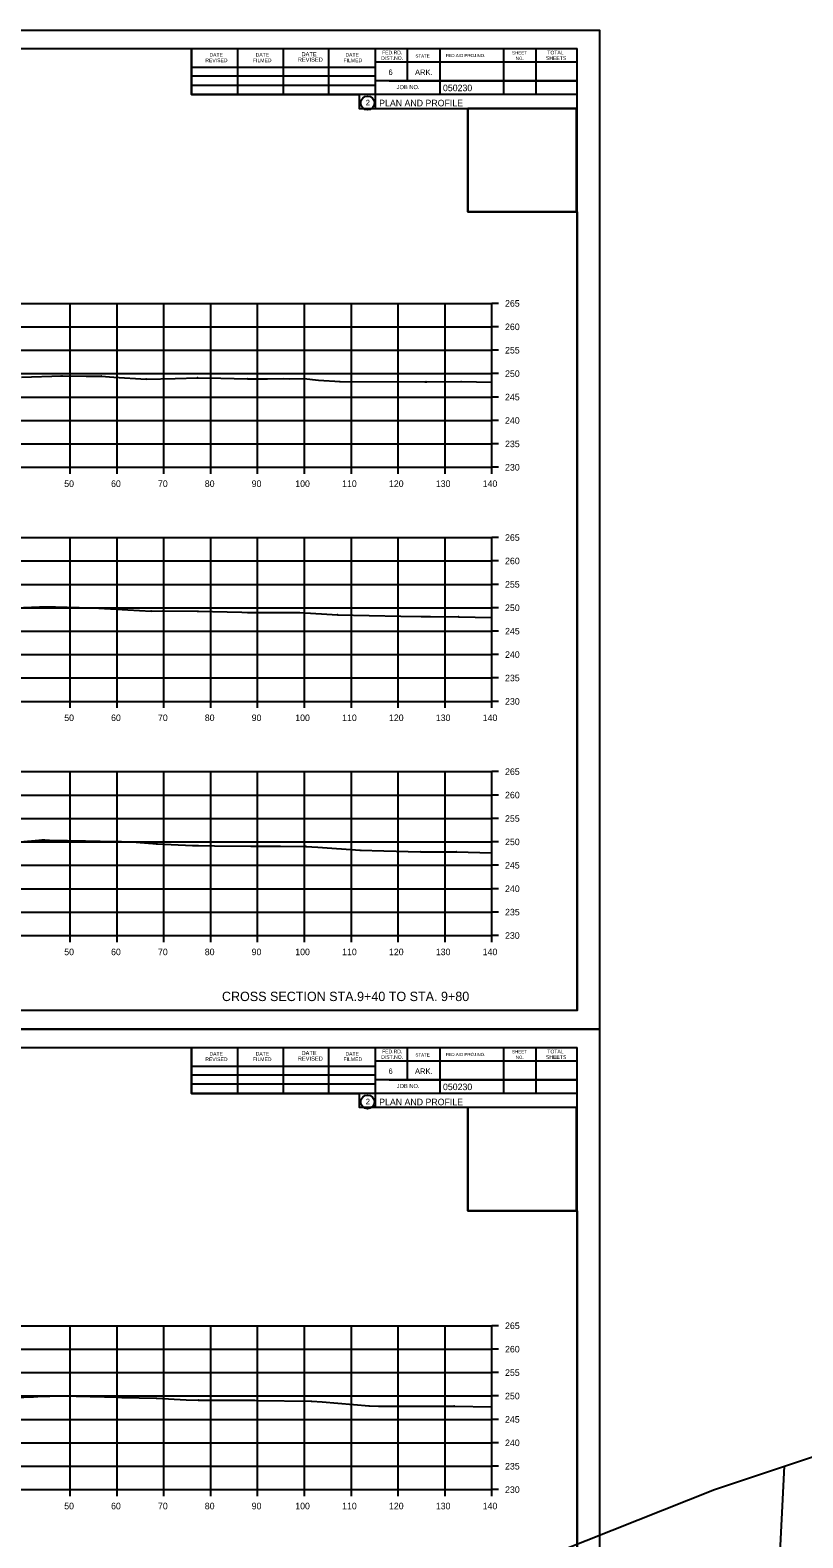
# Model space of a CAD drawing. Extents: x 1300404 to 1323571, y 234004 to 252077.
# Drawn here: x 1315758.7 to 1315923.6, y 243086.5 to 243408.5 of the extents above; entities that cross this region are included whole.
import ezdxf

# ---------------------------------------------------------------- set-up
doc = ezdxf.new("R2010")
doc.units = 0
for name, color, linetype in [('Default', 7, 'Continuous'), ('R_Axis', 7, 'Continuous'), ('R_Axis Annot', 7, 'Continuous'), ('R_Border', 7, 'Continuous'), ('R_Border Prem', 7, 'Continuous'), ('R_Draft', 7, 'Continuous'), ('R_Exist Surface', 7, 'Continuous'), ('R_Floodway', 7, 'Continuous'), ('R_Grid', 7, 'Continuous'), ('R_No Plot', 7, 'Continuous')]:
    doc.layers.add(name, color=color, linetype=linetype)

msp = doc.modelspace()

# ---------------------------------------------------------------- linework, layer by layer
at = {"layer": 'Default'}
for p, q in [((1315559.28, 243404.59), (1315875.46, 243404.59)), ((1315793.2, 243394.71), (1315793.2, 243404.59)), ((1315803.06, 243394.71), (1315803.06, 243404.39)), ((1315812.82, 243394.71), (1315812.82, 243404.39)), ((1315822.5, 243394.71), (1315822.5, 243404.39)), ((1315832.36, 243404.59), (1315832.36, 243391.79)), ((1315839.2, 243404.59), (1315839.2, 243397.65)), ((1315846.14, 243404.59), (1315846.14, 243394.71)), ((1315859.72, 243404.59), (1315859.72, 243394.71)), ((1315866.66, 243404.59), (1315866.66, 243394.71)), ((1315875.46, 243199.13), (1315875.46, 243404.59)), ((1315793.2, 243400.57), (1315832.36, 243400.57)), ((1315875.46, 243401.65), (1315832.36, 243401.65)), ((1315875.46, 243401.67), (1315875.46, 243401.67)), ((1315793.2, 243398.71), (1315832.36, 243398.71)), ((1315875.46, 243397.65), (1315832.36, 243397.65)), ((1315835.32, 243397.65), (1315875.46, 243397.65)), ((1315793.2, 243394.71), (1315793.2, 243396.77)), ((1315793.2, 243396.77), (1315832.36, 243396.77)), ((1315875.46, 243394.71), (1315793.2, 243394.71)), ((1315832.36, 243391.79), (1315875.46, 243391.79)), ((1315875.46, 243199.13), (1315559.28, 243199.13)), ((1315559.28, 243191.25), (1315875.46, 243191.25)), ((1315793.2, 243181.37), (1315793.2, 243191.25)), ((1315832.36, 243191.25), (1315832.36, 243178.45)), ((1315839.2, 243191.25), (1315839.2, 243184.31)), ((1315846.14, 243191.25), (1315846.14, 243181.37)), ((1315859.72, 243191.25), (1315859.72, 243181.37)), ((1315866.66, 243191.25), (1315866.66, 243181.37)), ((1315875.46, 242985.79), (1315875.46, 243191.25)), ((1315803.06, 243181.37), (1315803.06, 243191.05)), ((1315812.82, 243181.37), (1315812.82, 243191.05)), ((1315822.5, 243181.37), (1315822.5, 243191.05)), ((1315875.46, 243188.31), (1315832.36, 243188.31)), ((1315875.46, 243188.33), (1315875.46, 243188.33)), ((1315793.2, 243187.23), (1315832.36, 243187.23)), ((1315793.2, 243185.37), (1315832.36, 243185.37)), ((1315793.2, 243181.37), (1315793.2, 243183.43)), ((1315793.2, 243183.43), (1315832.36, 243183.43)), ((1315875.46, 243184.31), (1315832.36, 243184.31)), ((1315835.32, 243184.31), (1315875.46, 243184.31)), ((1315875.46, 243181.37), (1315793.2, 243181.37)), ((1315832.36, 243178.45), (1315875.46, 243178.45))]:
    msp.add_line(p, q, dxfattribs=at)
for centre in [(1315830.74, 243392.93), (1315830.74, 243179.59)]:
    msp.add_circle(centre, 1.47, dxfattribs=at)
at = {"layer": 'R_Axis'}
for p, q in [((1315857.28, 243315.13), (1315857.28, 243350.13)), ((1315858.68, 243350.13), (1315857.28, 243350.13)), ((1315858.68, 243345.13), (1315857.28, 243345.13)), ((1315858.68, 243340.13), (1315857.28, 243340.13)), ((1315858.68, 243335.13), (1315857.28, 243335.13)), ((1315858.68, 243330.13), (1315857.28, 243330.13)), ((1315858.68, 243325.13), (1315857.28, 243325.13)), ((1315858.68, 243320.13), (1315857.28, 243320.13)), ((1315577.28, 243315.13), (1315857.28, 243315.13)), ((1315767.28, 243313.73), (1315767.28, 243315.13)), ((1315777.28, 243313.73), (1315777.28, 243315.13)), ((1315787.28, 243313.73), (1315787.28, 243315.13)), ((1315797.28, 243313.73), (1315797.28, 243315.13)), ((1315807.28, 243313.73), (1315807.28, 243315.13)), ((1315817.28, 243313.73), (1315817.28, 243315.13)), ((1315827.28, 243313.73), (1315827.28, 243315.13)), ((1315837.28, 243313.73), (1315837.28, 243315.13)), ((1315847.28, 243313.73), (1315847.28, 243315.13)), ((1315857.28, 243313.73), (1315857.28, 243315.13)), ((1315858.68, 243315.13), (1315857.28, 243315.13)), ((1315857.28, 243265.13), (1315857.28, 243300.13)), ((1315858.68, 243300.13), (1315857.28, 243300.13)), ((1315858.68, 243295.13), (1315857.28, 243295.13)), ((1315858.68, 243290.13), (1315857.28, 243290.13)), ((1315858.68, 243285.13), (1315857.28, 243285.13)), ((1315858.68, 243280.13), (1315857.28, 243280.13)), ((1315858.68, 243275.13), (1315857.28, 243275.13)), ((1315858.68, 243270.13), (1315857.28, 243270.13)), ((1315577.28, 243265.13), (1315857.28, 243265.13)), ((1315767.28, 243263.73), (1315767.28, 243265.13)), ((1315777.28, 243263.73), (1315777.28, 243265.13)), ((1315787.28, 243263.73), (1315787.28, 243265.13)), ((1315797.28, 243263.73), (1315797.28, 243265.13)), ((1315807.28, 243263.73), (1315807.28, 243265.13)), ((1315817.28, 243263.73), (1315817.28, 243265.13)), ((1315827.28, 243263.73), (1315827.28, 243265.13)), ((1315837.28, 243263.73), (1315837.28, 243265.13)), ((1315847.28, 243263.73), (1315847.28, 243265.13)), ((1315857.28, 243263.73), (1315857.28, 243265.13)), ((1315858.68, 243265.13), (1315857.28, 243265.13)), ((1315857.28, 243215.13), (1315857.28, 243250.13)), ((1315858.68, 243250.13), (1315857.28, 243250.13)), ((1315858.68, 243245.13), (1315857.28, 243245.13)), ((1315858.68, 243240.13), (1315857.28, 243240.13)), ((1315858.68, 243235.13), (1315857.28, 243235.13)), ((1315858.68, 243230.13), (1315857.28, 243230.13)), ((1315858.68, 243225.13), (1315857.28, 243225.13)), ((1315858.68, 243220.13), (1315857.28, 243220.13)), ((1315577.28, 243215.13), (1315857.28, 243215.13)), ((1315767.28, 243213.73), (1315767.28, 243215.13)), ((1315777.28, 243213.73), (1315777.28, 243215.13)), ((1315787.28, 243213.73), (1315787.28, 243215.13)), ((1315797.28, 243213.73), (1315797.28, 243215.13)), ((1315807.28, 243213.73), (1315807.28, 243215.13)), ((1315817.28, 243213.73), (1315817.28, 243215.13)), ((1315827.28, 243213.73), (1315827.28, 243215.13)), ((1315837.28, 243213.73), (1315837.28, 243215.13)), ((1315847.28, 243213.73), (1315847.28, 243215.13)), ((1315857.28, 243213.73), (1315857.28, 243215.13)), ((1315858.68, 243215.13), (1315857.28, 243215.13)), ((1315857.28, 243096.79), (1315857.28, 243131.79)), ((1315858.68, 243131.79), (1315857.28, 243131.79)), ((1315858.68, 243126.79), (1315857.28, 243126.79)), ((1315858.68, 243121.79), (1315857.28, 243121.79)), ((1315858.68, 243116.79), (1315857.28, 243116.79)), ((1315858.68, 243111.79), (1315857.28, 243111.79)), ((1315858.68, 243106.79), (1315857.28, 243106.79)), ((1315858.68, 243101.79), (1315857.28, 243101.79)), ((1315577.28, 243096.79), (1315857.28, 243096.79)), ((1315767.28, 243095.39), (1315767.28, 243096.79)), ((1315777.28, 243095.39), (1315777.28, 243096.79)), ((1315787.28, 243095.39), (1315787.28, 243096.79)), ((1315797.28, 243095.39), (1315797.28, 243096.79)), ((1315807.28, 243095.39), (1315807.28, 243096.79)), ((1315817.28, 243095.39), (1315817.28, 243096.79)), ((1315827.28, 243095.39), (1315827.28, 243096.79)), ((1315837.28, 243095.39), (1315837.28, 243096.79)), ((1315847.28, 243095.39), (1315847.28, 243096.79)), ((1315857.28, 243095.39), (1315857.28, 243096.79)), ((1315858.68, 243096.79), (1315857.28, 243096.79))]:
    msp.add_line(p, q, dxfattribs=at)
at = {"layer": 'R_Draft'}
for points in [[(1315765.51, 243334.72), (1315765.56, 243334.62), (1315765.46, 243334.62)], [(1315773.91, 243334.66), (1315773.96, 243334.56), (1315773.86, 243334.56)], [(1315783.51, 243334.02), (1315783.56, 243333.92), (1315783.46, 243333.92)], [(1315794.44, 243334.31), (1315794.49, 243334.21), (1315794.39, 243334.21)], [(1315805.09, 243334.1), (1315805.14, 243334), (1315805.04, 243334)], [(1315817.17, 243334.11), (1315817.22, 243334.01), (1315817.12, 243334.01)], [(1315824.88, 243333.5), (1315824.93, 243333.4), (1315824.83, 243333.4)], [(1315843.21, 243333.45), (1315843.26, 243333.35), (1315843.16, 243333.35)], [(1315850.71, 243333.48), (1315850.76, 243333.38), (1315850.66, 243333.38)], [(1315764.01, 243285.39), (1315764.06, 243285.29), (1315763.96, 243285.29)], [(1315772.01, 243285.14), (1315772.06, 243285.04), (1315771.96, 243285.04)], [(1315784.56, 243284.48), (1315784.61, 243284.38), (1315784.51, 243284.38)], [(1315794.53, 243284.45), (1315794.58, 243284.35), (1315794.48, 243284.35)], [(1315805.26, 243284.18), (1315805.31, 243284.08), (1315805.21, 243284.08)], [(1315824.33, 243283.7), (1315824.38, 243283.6), (1315824.28, 243283.6)], [(1315842.33, 243283.31), (1315842.38, 243283.21), (1315842.28, 243283.21)], [(1315850.15, 243283.26), (1315850.2, 243283.16), (1315850.1, 243283.16)], [(1315761.37, 243235.62), (1315761.42, 243235.52), (1315761.32, 243235.52)], [(1315762.84, 243235.54), (1315762.89, 243235.44), (1315762.79, 243235.44)], [(1315778.21, 243235.23), (1315778.26, 243235.13), (1315778.16, 243235.13)], [(1315785.77, 243234.77), (1315785.82, 243234.67), (1315785.72, 243234.67)], [(1315794.55, 243234.42), (1315794.6, 243234.32), (1315794.5, 243234.32)], [(1315805.97, 243234.27), (1315806.02, 243234.17), (1315805.92, 243234.17)], [(1315817.57, 243234.22), (1315817.62, 243234.12), (1315817.52, 243234.12)], [(1315829.19, 243233.42), (1315829.24, 243233.32), (1315829.14, 243233.32)], [(1315842.06, 243233.08), (1315842.11, 243232.98), (1315842.01, 243232.98)], [(1315849.67, 243233.07), (1315849.72, 243232.97), (1315849.62, 243232.97)], [(1315759.35, 243116.67), (1315759.4, 243116.57), (1315759.3, 243116.57)], [(1315777.57, 243116.58), (1315777.62, 243116.48), (1315777.52, 243116.48)], [(1315785.73, 243116.36), (1315785.78, 243116.26), (1315785.68, 243116.26)], [(1315794.62, 243115.98), (1315794.67, 243115.88), (1315794.57, 243115.88)], [(1315806.66, 243115.92), (1315806.71, 243115.82), (1315806.61, 243115.82)], [(1315818.82, 243115.74), (1315818.87, 243115.64), (1315818.77, 243115.64)], [(1315831.1, 243114.72), (1315831.15, 243114.62), (1315831.05, 243114.62)], [(1315841.47, 243114.67), (1315841.52, 243114.57), (1315841.42, 243114.57)], [(1315849.22, 243114.69), (1315849.27, 243114.59), (1315849.17, 243114.59)]]:
    msp.add_lwpolyline(points, close=True, dxfattribs=at)
at = {"layer": 'R_Exist Surface'}
for points in [[(1315756.87, 243334.41), (1315765.51, 243334.67), (1315770.67, 243334.61), (1315773.91, 243334.61), (1315776.58, 243334.4), (1315783.51, 243333.97), (1315789.7, 243334.1), (1315794.44, 243334.26), (1315799.46, 243334.19), (1315805.09, 243334.05), (1315809.39, 243334.04), (1315812.77, 243334.06), (1315814.13, 243334.04), (1315817.17, 243334.06), (1315820.3, 243333.76), (1315824.88, 243333.45), (1315842.96, 243333.41), (1315843.21, 243333.4), (1315843.41, 243333.41), (1315850.71, 243333.43), (1315857.28, 243333.3)], [(1315755.63, 243285.12), (1315760.75, 243285.35), (1315764.01, 243285.34), (1315771.84, 243285.09), (1315772.01, 243285.09), (1315772.04, 243285.09), (1315772.11, 243285.08), (1315784.56, 243284.43), (1315786.95, 243284.48), (1315794.53, 243284.4), (1315803.91, 243284.17), (1315805.26, 243284.13), (1315816.15, 243284.14), (1315816.2, 243284.14), (1315816.27, 243284.13), (1315816.31, 243284.13), (1315824.33, 243283.65), (1315837.87, 243283.37), (1315842.33, 243283.26), (1315844.16, 243283.26), (1315850.15, 243283.21), (1315857.28, 243283.06)], [(1315750.91, 243234.61), (1315759.81, 243235.44), (1315761.37, 243235.57), (1315761.86, 243235.57), (1315762.84, 243235.49), (1315770.57, 243235.35), (1315773.69, 243235.3), (1315778.21, 243235.18), (1315781.38, 243235.1), (1315785.77, 243234.72), (1315793.38, 243234.38), (1315794.55, 243234.37), (1315798.05, 243234.31), (1315805.97, 243234.22), (1315812.17, 243234.2), (1315817.57, 243234.17), (1315820.16, 243234), (1315829.19, 243233.37), (1315834.19, 243233.25), (1315842.06, 243233.03), (1315845.71, 243233.01), (1315849.67, 243233.02), (1315857.28, 243232.82)], [(1315753.44, 243116.37), (1315759.35, 243116.62), (1315760.39, 243116.71), (1315765.5, 243116.8), (1315777.57, 243116.53), (1315778.29, 243116.49), (1315785.73, 243116.31), (1315792.01, 243115.98), (1315794.62, 243115.93), (1315806.52, 243115.87), (1315806.66, 243115.87), (1315807.14, 243115.86), (1315818.82, 243115.69), (1315821.07, 243115.54), (1315831.1, 243114.67), (1315833.09, 243114.62), (1315841.47, 243114.62), (1315843.82, 243114.61), (1315849.22, 243114.64), (1315857.28, 243114.5)]]:
    msp.add_lwpolyline(points, dxfattribs=at)
at = {"layer": 'R_Floodway'}
msp.add_line((1315876.66, 242242.17), (1315919.73, 243101.79), dxfattribs=at)
msp.add_lwpolyline([(1314910.15, 242704.13), (1315187.43, 242830.5), (1315532.05, 242948.63), (1315904.78, 243096.81), (1316163.13, 243182.99), (1316319.99, 243223.48), (1316365.84, 243269.57), (1316331.91, 243414.03), (1316310.53, 243519.15), (1316371.54, 243772.55), (1316440.41, 243940.88), (1316516.3, 244055.61), (1316743.63, 244150.62), (1316811.07, 244193.2), (1316966.08, 244536.23), (1317034.84, 244653.74), (1317199.18, 244747.09), (1317449.44, 244816.75), (1317656.98, 244903.07)], dxfattribs=at)
at = {"layer": 'R_Grid'}
for p, q in [((1315577.28, 243350.13), (1315857.28, 243350.13)), ((1315767.28, 243315.13), (1315767.28, 243350.13)), ((1315777.28, 243315.13), (1315777.28, 243350.13)), ((1315787.28, 243315.13), (1315787.28, 243350.13)), ((1315797.28, 243315.13), (1315797.28, 243350.13)), ((1315807.28, 243315.13), (1315807.28, 243350.13)), ((1315817.28, 243315.13), (1315817.28, 243350.13)), ((1315827.28, 243315.13), (1315827.28, 243350.13)), ((1315837.28, 243315.13), (1315837.28, 243350.13)), ((1315847.28, 243315.13), (1315847.28, 243350.13)), ((1315857.28, 243315.13), (1315857.28, 243350.13)), ((1315577.28, 243345.13), (1315857.28, 243345.13)), ((1315577.28, 243340.13), (1315857.28, 243340.13)), ((1315577.28, 243335.13), (1315857.28, 243335.13)), ((1315577.28, 243330.13), (1315857.28, 243330.13)), ((1315577.28, 243325.13), (1315857.28, 243325.13)), ((1315577.28, 243320.13), (1315857.28, 243320.13)), ((1315577.28, 243315.13), (1315857.28, 243315.13)), ((1315577.28, 243300.13), (1315857.28, 243300.13)), ((1315767.28, 243265.13), (1315767.28, 243300.13)), ((1315777.28, 243265.13), (1315777.28, 243300.13)), ((1315787.28, 243265.13), (1315787.28, 243300.13)), ((1315797.28, 243265.13), (1315797.28, 243300.13)), ((1315807.28, 243265.13), (1315807.28, 243300.13)), ((1315817.28, 243265.13), (1315817.28, 243300.13)), ((1315827.28, 243265.13), (1315827.28, 243300.13)), ((1315837.28, 243265.13), (1315837.28, 243300.13)), ((1315847.28, 243265.13), (1315847.28, 243300.13)), ((1315857.28, 243265.13), (1315857.28, 243300.13)), ((1315577.28, 243295.13), (1315857.28, 243295.13)), ((1315577.28, 243290.13), (1315857.28, 243290.13)), ((1315577.28, 243285.13), (1315857.28, 243285.13)), ((1315577.28, 243280.13), (1315857.28, 243280.13)), ((1315577.28, 243275.13), (1315857.28, 243275.13)), ((1315577.28, 243270.13), (1315857.28, 243270.13)), ((1315577.28, 243265.13), (1315857.28, 243265.13)), ((1315577.28, 243250.13), (1315857.28, 243250.13)), ((1315767.28, 243215.13), (1315767.28, 243250.13)), ((1315777.28, 243215.13), (1315777.28, 243250.13)), ((1315787.28, 243215.13), (1315787.28, 243250.13)), ((1315797.28, 243215.13), (1315797.28, 243250.13)), ((1315807.28, 243215.13), (1315807.28, 243250.13)), ((1315817.28, 243215.13), (1315817.28, 243250.13)), ((1315827.28, 243215.13), (1315827.28, 243250.13)), ((1315837.28, 243215.13), (1315837.28, 243250.13)), ((1315847.28, 243215.13), (1315847.28, 243250.13)), ((1315857.28, 243215.13), (1315857.28, 243250.13)), ((1315577.28, 243245.13), (1315857.28, 243245.13)), ((1315577.28, 243240.13), (1315857.28, 243240.13)), ((1315577.28, 243235.13), (1315857.28, 243235.13)), ((1315577.28, 243230.13), (1315857.28, 243230.13)), ((1315577.28, 243225.13), (1315857.28, 243225.13)), ((1315577.28, 243220.13), (1315857.28, 243220.13)), ((1315577.28, 243215.13), (1315857.28, 243215.13)), ((1315577.28, 243131.79), (1315857.28, 243131.79)), ((1315767.28, 243096.79), (1315767.28, 243131.79)), ((1315777.28, 243096.79), (1315777.28, 243131.79)), ((1315787.28, 243096.79), (1315787.28, 243131.79)), ((1315797.28, 243096.79), (1315797.28, 243131.79)), ((1315807.28, 243096.79), (1315807.28, 243131.79)), ((1315817.28, 243096.79), (1315817.28, 243131.79)), ((1315827.28, 243096.79), (1315827.28, 243131.79)), ((1315837.28, 243096.79), (1315837.28, 243131.79)), ((1315847.28, 243096.79), (1315847.28, 243131.79)), ((1315857.28, 243096.79), (1315857.28, 243131.79)), ((1315577.28, 243126.79), (1315857.28, 243126.79)), ((1315577.28, 243121.79), (1315857.28, 243121.79)), ((1315577.28, 243116.79), (1315857.28, 243116.79)), ((1315577.28, 243111.79), (1315857.28, 243111.79)), ((1315577.28, 243106.79), (1315857.28, 243106.79)), ((1315577.28, 243101.79), (1315857.28, 243101.79)), ((1315577.28, 243096.79), (1315857.28, 243096.79))]:
    msp.add_line(p, q, dxfattribs=at)
at = {"layer": 'R_No Plot'}
for p, q in [((1315546.87, 243408.49), (1315880.21, 243408.49)), ((1315546.87, 243195.15), (1315880.21, 243195.15)), ((1315546.87, 243195.15), (1315880.21, 243195.15))]:
    msp.add_line(p, q, dxfattribs=at)
for points in [[(1315546.87, 243408.49), (1315880.21, 243408.49), (1315880.21, 243195.15), (1315546.87, 243195.15)], [(1315793.2, 243404.59), (1315793.2, 243394.71), (1315828.93, 243394.71), (1315828.93, 243391.79), (1315852.13, 243391.79), (1315852.13, 243369.67), (1315875.46, 243369.67), (1315875.46, 243199.13), (1315559.28, 243199.13), (1315559.28, 243404.59)], [(1315852.13, 243391.82), (1315875.23, 243391.82), (1315875.23, 243369.67), (1315852.13, 243369.67)], [(1315546.87, 243195.15), (1315880.21, 243195.15), (1315880.21, 242981.81), (1315546.87, 242981.81)], [(1315793.2, 243191.25), (1315793.2, 243181.37), (1315828.93, 243181.37), (1315828.93, 243178.45), (1315852.13, 243178.45), (1315852.13, 243156.34), (1315875.46, 243156.34), (1315875.46, 242985.79), (1315559.28, 242985.79), (1315559.28, 243191.25)], [(1315852.13, 243178.49), (1315875.23, 243178.49), (1315875.23, 243156.34), (1315852.13, 243156.34)]]:
    msp.add_lwpolyline(points, close=True, dxfattribs=at)

# ---------------------------------------------------------------- texts
at = {"layer": 'Default'}
for p in [(1315830.36, 243392.44), (1315830.36, 243179.1)]:
    msp.add_text('2', height=1.17, dxfattribs=at).set_placement(p)
at = {"layer": 'R_Axis Annot'}
for s, p in [('265', (1315860.08, 243349.43)), ('260', (1315860.08, 243344.43)), ('255', (1315860.08, 243339.43)), ('250', (1315860.08, 243334.43)), ('245', (1315860.08, 243329.43)), ('240', (1315860.08, 243324.43)), ('235', (1315860.08, 243319.43)), ('230', (1315860.08, 243314.43)), ('50', (1315766.01, 243310.93)), ('60', (1315776.01, 243310.93)), ('70', (1315786.01, 243310.93)), ('80', (1315796.01, 243310.93)), ('90', (1315806.01, 243310.93)), ('100', (1315815.31, 243310.93)), ('110', (1315825.31, 243310.93)), ('120', (1315835.31, 243310.93)), ('130', (1315845.31, 243310.93)), ('140', (1315855.31, 243310.93)), ('265', (1315860.08, 243299.43)), ('260', (1315860.08, 243294.43)), ('255', (1315860.08, 243289.43)), ('250', (1315860.08, 243284.43)), ('245', (1315860.08, 243279.43)), ('240', (1315860.08, 243274.43)), ('235', (1315860.08, 243269.43)), ('230', (1315860.08, 243264.43)), ('50', (1315766.01, 243260.93)), ('60', (1315776.01, 243260.93)), ('70', (1315786.01, 243260.93)), ('80', (1315796.01, 243260.93)), ('90', (1315806.01, 243260.93)), ('100', (1315815.31, 243260.93)), ('110', (1315825.31, 243260.93)), ('120', (1315835.31, 243260.93)), ('130', (1315845.31, 243260.93)), ('140', (1315855.31, 243260.93)), ('265', (1315860.08, 243249.43)), ('260', (1315860.08, 243244.43)), ('255', (1315860.08, 243239.43)), ('250', (1315860.08, 243234.43)), ('245', (1315860.08, 243229.43)), ('240', (1315860.08, 243224.43)), ('235', (1315860.08, 243219.43)), ('230', (1315860.08, 243214.43)), ('50', (1315766.01, 243210.93)), ('60', (1315776.01, 243210.93)), ('70', (1315786.01, 243210.93)), ('80', (1315796.01, 243210.93)), ('90', (1315806.01, 243210.93)), ('100', (1315815.31, 243210.93)), ('110', (1315825.31, 243210.93)), ('120', (1315835.31, 243210.93)), ('130', (1315845.31, 243210.93)), ('140', (1315855.31, 243210.93)), ('265', (1315860.08, 243131.09)), ('260', (1315860.08, 243126.09)), ('255', (1315860.08, 243121.09)), ('250', (1315860.08, 243116.09)), ('245', (1315860.08, 243111.09)), ('240', (1315860.08, 243106.09)), ('235', (1315860.08, 243101.09)), ('230', (1315860.08, 243096.09)), ('50', (1315766.01, 243092.59)), ('60', (1315776.01, 243092.59)), ('70', (1315786.01, 243092.59)), ('80', (1315796.01, 243092.59)), ('90', (1315806.01, 243092.59)), ('100', (1315815.31, 243092.59)), ('110', (1315825.31, 243092.59)), ('120', (1315835.31, 243092.59)), ('130', (1315845.31, 243092.59)), ('140', (1315855.31, 243092.59))]:
    msp.add_text(s, height=1.4, dxfattribs=at).set_placement(p)
at = {"layer": 'R_Border'}
for s, height, p in [('DATE', 0.879, (1315816.64, 243402.93)), ('FED.RD.', 0.782, (1315833.84, 243403.31)), ('SHEET', 0.684, (1315861.58, 243403.31)), ('TOTAL', 0.782, (1315869.1, 243403.31)), ('REVISED', 0.782, (1315796.12, 243401.65)), ('DATE', 0.782, (1315797, 243402.83)), ('FILMED', 0.782, (1315806.28, 243401.65)), ('DATE', 0.782, (1315806.86, 243402.83)), ('REVISED', 0.879, (1315815.86, 243401.75)), ('FILMED', 0.782, (1315825.62, 243401.65)), ('DATE', 0.782, (1315826.02, 243402.83)), ('DIST.NO.', 0.782, (1315833.64, 243402.13)), ('STATE', 0.684, (1315840.96, 243402.63)), ('FED.AID PROJ.NO.', 0.684, (1315847.42, 243402.73)), ('NO.', 0.684, (1315862.36, 243402.13)), ('SHEETS', 0.782, (1315868.82, 243402.13)), ('6', 1.17, (1315835.2, 243398.91)), ('ARK.', 1.172, (1315840.86, 243398.91)), ('JOB NO.', 0.879, (1315836.96, 243395.89)), ('REVISED', 0.782, (1315796.12, 243188.31)), ('DATE', 0.782, (1315797, 243189.49)), ('FILMED', 0.782, (1315806.28, 243188.31)), ('DATE', 0.782, (1315806.86, 243189.49)), ('REVISED', 0.879, (1315815.86, 243188.41)), ('DATE', 0.879, (1315816.64, 243189.59)), ('FILMED', 0.782, (1315825.62, 243188.31)), ('DATE', 0.782, (1315826.02, 243189.49)), ('DIST.NO.', 0.782, (1315833.64, 243188.79)), ('FED.RD.', 0.782, (1315833.84, 243189.97)), ('STATE', 0.684, (1315840.96, 243189.29)), ('FED.AID PROJ.NO.', 0.684, (1315847.42, 243189.39)), ('SHEET', 0.684, (1315861.58, 243189.97)), ('NO.', 0.684, (1315862.36, 243188.79)), ('SHEETS', 0.782, (1315868.82, 243188.79)), ('TOTAL', 0.782, (1315869.1, 243189.97)), ('6', 1.17, (1315835.2, 243185.57)), ('ARK.', 1.172, (1315840.86, 243185.57)), ('JOB NO.', 0.879, (1315836.96, 243182.55))]:
    msp.add_text(s, height=height, dxfattribs=at).set_placement(p)
for s, p in [('050230', (1315846.83, 243395.45)), ('PLAN AND PROFILE', (1315833.22, 243392.22)), ('050230', (1315846.83, 243182.11)), ('PLAN AND PROFILE', (1315833.22, 243178.88))]:
    msp.add_text(s, height=1.4, rotation=360, dxfattribs=at).set_placement(p)
at = {"layer": 'R_Border Prem'}
for p in [(1315836.15, 243386.1), (1315836.15, 243172.77)]:
    msp.add_text('DWB', height=0.01, dxfattribs=at).set_placement(p)
at = {"layer": 'R_Draft'}
msp.add_text('CROSS SECTION STA.9+40 TO STA. 9+80', height=2, dxfattribs=at).set_placement((1315799.67, 243201.13))

doc.saveas('drawing.dxf')
